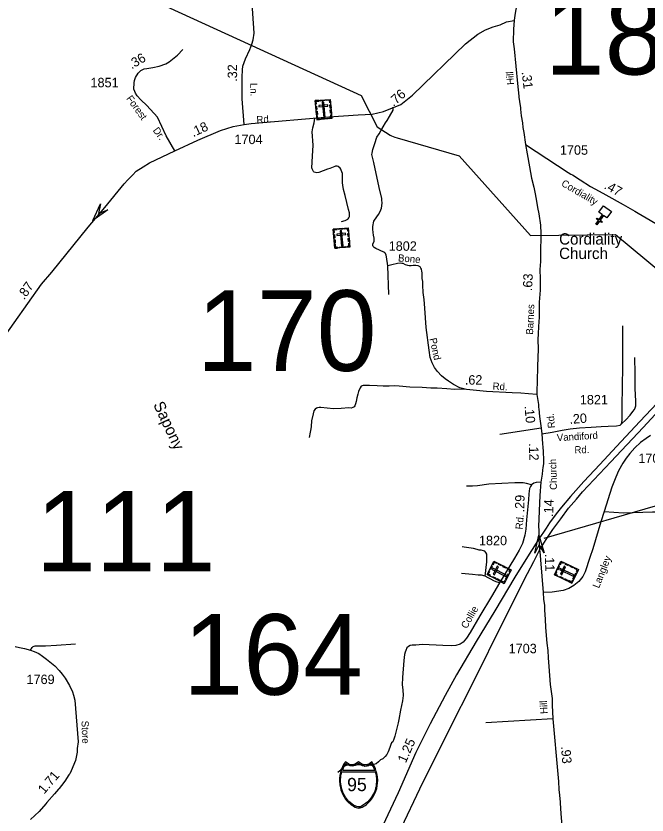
# Model space of a CAD drawing. Extents: x 2220236 to 2384410, y 720751 to 894131.
# Drawn here: x 2314212 to 2322567, y 787885 to 798460 of the extents above; entities that cross this region are included whole.
import ezdxf

# ---------------------------------------------------------------- set-up
doc = ezdxf.new("R2010")
doc.units = 0
doc.layers.add('Default', color=7, linetype='Continuous')

msp = doc.modelspace()

# ---------------------------------------------------------------- linework, layer by layer
at = {"layer": 'Default'}
for p, q in [((2319148, 794772), (2319134, 795154)), ((2321164, 793005), (2320617, 792921)), ((2321207, 791549), (2322897, 792039)), ((2321320, 789158), (2320434, 789106))]:
    msp.add_line(p, q, dxfattribs=at)
for points in [[(2321713, 802297), (2321693, 802232), (2321667, 802136), (2321633, 801942), (2321619, 801850), (2321559, 801555), (2321498, 801238), (2321467, 801108), (2321374, 800729), (2321229, 800253), (2321139, 799933), (2321108, 799846), (2321080, 799744), (2321070, 799718), (2321066, 799690), (2321009, 799448), (2320992, 799362), (2320958, 799207), (2320941, 799125), (2320928, 799031), (2320879, 798816), (2320823, 798497), (2320810, 798405)], [(2314601, 799323), (2318782, 797407), (2318996, 796993), (2319167, 796881), (2319182, 796873), (2319228, 796856), (2319258, 796848), (2320082, 796607), (2321023, 795556), (2322148, 795566), (2324611, 793525)], [(2317235, 797025), (2317209, 797364), (2317209, 797588), (2317208, 797651), (2317211, 797746), (2317216, 797796), (2317250, 797892), (2317308, 798016), (2317337, 798088), (2317352, 798145), (2317364, 798233), (2317337, 798693)], [(2317235, 797025), (2317328, 797038), (2318355, 797125), (2318741, 797150), (2318930, 797160), (2319076, 797194), (2319308, 797289), (2319461, 797411), (2320163, 798090), (2320327, 798221), (2320428, 798274), (2320529, 798316), (2320621, 798343), (2320706, 798384), (2320810, 798401)], [(2320810, 798401), (2320801, 798283), (2320795, 798118), (2320806, 798026), (2320851, 797567), (2320871, 797399), (2320871, 797387), (2320887, 797269), (2320891, 797250), (2320893, 797226), (2320901, 797137), (2320917, 797044), (2320924, 796984), (2320934, 796918), (2320959, 796759)], [(2316315, 796673), (2316202, 796875), (2316087, 797120), (2315944, 797273), (2315866, 797352), (2315816, 797401), (2315796, 797436), (2315785, 797461), (2315771, 797490), (2315775, 797573), (2315781, 797605), (2315793, 797645), (2315829, 797701), (2315866, 797736), (2315910, 797758), (2315944, 797766), (2316026, 797777), (2316106, 797794), (2316196, 797825), (2316239, 797852), (2316352, 797943), (2316422, 798015)], [(2319134, 795154), (2319117, 795273), (2319113, 795295), (2319104, 795315), (2319096, 795325), (2319084, 795333), (2318976, 795384), (2318954, 795396), (2318942, 795407), (2318935, 795421), (2318935, 795431), (2318937, 795439), (2318953, 795480), (2318955, 795488), (2318954, 795518), (2318944, 795559), (2318941, 795595), (2318935, 795637), (2318935, 795673), (2318950, 795743), (2318958, 795757), (2319010, 795831), (2319036, 795872), (2319053, 795915), (2319057, 795949), (2319059, 795987), (2319056, 796022), (2319055, 796046), (2319021, 796190), (2318951, 796520), (2318925, 796625), (2318927, 796646), (2318936, 796691), (2318962, 796772), (2318991, 796854), (2319021, 796902), (2319041, 796940), (2319106, 797046), (2319125, 797075), (2319159, 797129), (2319205, 797214), (2319208, 797232), (2319207, 797253)], [(2316315, 796673), (2316619, 796815), (2316919, 796945), (2317087, 796997), (2317235, 797025)], [(2318524, 795739), (2318570, 795755), (2318606, 795772), (2318612, 795776), (2318620, 795786), (2318627, 795808), (2318629, 795818), (2318629, 795838), (2318627, 795854), (2318616, 795900), (2318572, 796085), (2318550, 796165), (2318539, 796221), (2318537, 796251), (2318537, 796375), (2318519, 796421), (2318513, 796432), (2318505, 796446), (2318480, 796468), (2318464, 796472), (2318442, 796472), (2318432, 796469), (2318367, 796443), (2318337, 796434), (2318221, 796389), (2318197, 796385), (2318179, 796387), (2318161, 796394), (2318153, 796403), (2318141, 796418), (2318133, 796438), (2318131, 796450), (2318140, 796603), (2318149, 796751), (2318133, 796925), (2318143, 796978), (2318158, 797044), (2318170, 797105)], [(2320959, 796759), (2320981, 796633), (2321013, 796461), (2321039, 796313), (2321068, 796192), (2321080, 796130), (2321099, 796034), (2321119, 795926), (2321133, 795840), (2321157, 795693), (2321163, 795579), (2321161, 795495), (2321155, 795391), (2321155, 795211), (2321150, 795103), (2321151, 794979), (2321151, 794829), (2321140, 794673), (2321140, 794510), (2321137, 794474), (2321132, 794350), (2321125, 794253), (2321122, 794177), (2321125, 794050), (2321115, 793824), (2321116, 793778), (2321111, 793669), (2321109, 793449)], [(2320959, 796759), (2321524, 796389), (2321558, 796367), (2321580, 796356), (2321681, 796291), (2321817, 796203), (2321935, 796140), (2322022, 796092), (2322252, 795964), (2322407, 795875), (2322449, 795851), (2322610, 795759), (2322707, 795700), (2322796, 795638), (2322923, 795554), (2322991, 795512), (2323089, 795452)], [(2315312, 795837), (2315387, 795927), (2315646, 796236), (2315692, 796291), (2315753, 796355), (2315803, 796404), (2315896, 796465), (2315982, 796515), (2316315, 796673)], [(2324771, 795863), (2324672, 795723), (2324530, 795471), (2324405, 795293), (2324261, 795096), (2324111, 794890), (2324044, 794804), (2323939, 794675), (2323806, 794521), (2323647, 794357), (2323377, 794066), (2323040, 793699), (2322778, 793416), (2322473, 793094), (2322161, 792761), (2321943, 792525), (2321732, 792298), (2321552, 792100), (2321436, 791959), (2321365, 791871), (2321275, 791750), (2321230, 791679), (2321198, 791630), (2321136, 791538)], [(2312228, 792620), (2312340, 792635), (2312623, 792733), (2313065, 792931), (2313128, 792974), (2313207, 793042), (2313346, 793195), (2314006, 794142), (2314549, 794911), (2314685, 795070), (2315170, 795663), (2315312, 795837)], [(2321145, 791392), (2321233, 791530), (2321321, 791665), (2321424, 791806), (2321529, 791944), (2321632, 792064), (2321712, 792160), (2322090, 792561), (2322515, 793014), (2322886, 793416), (2323170, 793724), (2323543, 794123), (2323811, 794409), (2323932, 794548), (2324061, 794699), (2324194, 794870), (2324322, 795033), (2324527, 795311), (2324639, 795479), (2324769, 795665)], [(2321109, 793449), (2321000, 793457), (2320895, 793467), (2320780, 793471), (2320441, 793488), (2320178, 793516), (2320087, 793540), (2320005, 793581), (2319939, 793626), (2319894, 793657), (2319848, 793696), (2319795, 793755), (2319755, 793808), (2319721, 793869), (2319695, 793939), (2319681, 794038), (2319643, 794336), (2319625, 794592), (2319615, 794709), (2319604, 794801), (2319599, 794899), (2319600, 794947), (2319592, 794987), (2319589, 795013), (2319589, 795059), (2319587, 795082), (2319580, 795110), (2319574, 795124), (2319562, 795140), (2319538, 795152), (2319506, 795156), (2319472, 795157), (2319446, 795155), (2319420, 795155), (2319400, 795156), (2319370, 795166), (2319340, 795182), (2319322, 795186), (2319298, 795187), (2319264, 795185), (2319188, 795164), (2319134, 795154)], [(2322231, 793060), (2322237, 793107), (2322240, 793253), (2322244, 793597), (2322245, 793780), (2322245, 794360)], [(2322231, 793060), (2322287, 793113), (2322342, 793178), (2322381, 793227), (2322403, 793250), (2322412, 793272), (2322417, 793299), (2322418, 793361), (2322412, 793528), (2322411, 793727), (2322406, 793940)], [(2320178, 793516), (2320106, 793522), (2320019, 793516), (2319917, 793524), (2319787, 793534), (2319705, 793536), (2319592, 793542), (2319426, 793548), (2319284, 793561), (2319218, 793567), (2319153, 793561), (2319105, 793559), (2319073, 793561), (2318996, 793565), (2318892, 793571), (2318852, 793569), (2318842, 793571), (2318808, 793571), (2318783, 793559), (2318770, 793539), (2318748, 793490), (2318740, 793455), (2318726, 793408), (2318716, 793359), (2318708, 793325), (2318699, 793302), (2318690, 793289), (2318674, 793277), (2318648, 793270), (2318621, 793272), (2318519, 793264), (2318415, 793261), (2318333, 793268), (2318250, 793276), (2318225, 793279), (2318205, 793274), (2318193, 793270), (2318175, 793256), (2318157, 793232), (2318146, 793196), (2318127, 793102), (2318120, 793026), (2318114, 792996), (2318108, 792952), (2318093, 792881)], [(2321109, 793449), (2321131, 793318), (2321131, 793280), (2321136, 793260), (2321145, 793158), (2321164, 793005), (2321174, 792929)], [(2321174, 792929), (2321311, 792953), (2321445, 792978), (2321549, 792996), (2321671, 793007), (2321826, 793019), (2321962, 793028), (2322052, 793030), (2322161, 793034), (2322210, 793046), (2322231, 793060)], [(2321174, 792929), (2321185, 792797), (2321187, 792753), (2321194, 792697), (2321197, 792579), (2321195, 792531), (2321188, 792483), (2321184, 792449), (2321177, 792397), (2321159, 792292)], [(2322613, 792906), (2322557, 792866), (2322482, 792814), (2322407, 792743), (2322341, 792669), (2322289, 792607), (2322245, 792541), (2322188, 792441), (2322152, 792357), (2322100, 792225), (2321998, 791901), (2321955, 791767), (2321849, 791407), (2321812, 791293), (2321749, 791103), (2321718, 791041), (2321666, 790977), (2321598, 790921), (2321530, 790882), (2321458, 790857), (2321312, 790835), (2321190, 790831)], [(2321037, 792254), (2320973, 792272), (2320927, 792281), (2320815, 792279), (2320473, 792264), (2320324, 792242), (2320257, 792235), (2320176, 792235)], [(2321159, 792292), (2321098, 792287), (2321068, 792278), (2321037, 792254), (2321024, 792232), (2321012, 792207), (2321001, 792136), (2320996, 792054), (2320971, 791790), (2320962, 791668), (2320951, 791587), (2320918, 791479), (2320875, 791391), (2320814, 791283), (2320616, 790959)], [(2321159, 792292), (2321146, 792115), (2321131, 791701), (2321133, 791653), (2321134, 791583), (2321136, 791538)], [(2321998, 791901), (2322256, 791886), (2322638, 791897), (2322677, 791897), (2322701, 791890), (2322722, 791880), (2322745, 791862), (2322754, 791837), (2322757, 791774), (2322757, 791608)], [(2321136, 791538), (2321055, 791411), (2321030, 791371), (2320819, 791034), (2320553, 790587), (2320307, 790180), (2320046, 789739), (2319894, 789466), (2319698, 789092), (2319507, 788713), (2319271, 788179), (2318968, 787528), (2318793, 787120), (2318731, 786983), (2318659, 786822), (2318654, 786812)], [(2321136, 791538), (2321139, 791464), (2321145, 791392)], [(2320422, 791045), (2320444, 791235), (2320446, 791268), (2320446, 791315), (2320444, 791339), (2320435, 791361), (2320420, 791377), (2320402, 791381), (2320373, 791388), (2320345, 791392), (2320318, 791401), (2320270, 791412), (2320146, 791430), (2320120, 791436)], [(2319011, 787125), (2319317, 787721), (2319561, 788233), (2319957, 789028), (2320261, 789629), (2320682, 790477), (2320984, 791079), (2321067, 791240), (2321145, 791392)], [(2321145, 791392), (2321146, 791373), (2321155, 791264), (2321190, 790831)], [(2320422, 791045), (2320374, 791060), (2320332, 791060), (2320257, 791068), (2320111, 791079)], [(2320616, 790959), (2320570, 790973), (2320539, 790986), (2320499, 791008), (2320463, 791026), (2320422, 791045)], [(2320616, 790959), (2320506, 790778), (2320354, 790522), (2320226, 790300), (2320179, 790224), (2320133, 790174), (2320091, 790147), (2320034, 790127), (2319976, 790123), (2319865, 790130), (2319596, 790141), (2319506, 790134), (2319459, 790132), (2319433, 790127), (2319411, 790116), (2319386, 790097), (2319373, 790063), (2319367, 790040), (2319356, 790010), (2319347, 789931), (2319331, 789706), (2319327, 789609), (2319336, 789540), (2319338, 789466), (2319330, 789394), (2319304, 789272), (2319279, 789151), (2319271, 789103), (2319252, 789017), (2319227, 788928), (2319215, 788888), (2319201, 788855), (2319185, 788839), (2319176, 788819), (2319161, 788777), (2319140, 788720), (2319123, 788685), (2319102, 788660), (2319068, 788630), (2319040, 788616), (2319010, 788588), (2318982, 788564), (2318952, 788552), (2318911, 788542), (2318855, 788545), (2318805, 788548), (2318727, 788549), (2318655, 788546), (2318616, 788544), (2318586, 788539), (2318554, 788527), (2318525, 788502), (2318499, 788471), (2318475, 788446)], [(2321190, 790831), (2321198, 790740), (2321208, 790658), (2321209, 790598), (2321219, 790479), (2321223, 790367), (2321242, 790157), (2321254, 790060), (2321260, 789964), (2321266, 789850), (2321283, 789611), (2321311, 789426), (2321310, 789339), (2321320, 789158), (2321384, 788425), (2321393, 788327), (2321398, 788223), (2321410, 788149), (2321411, 788099), (2321417, 788061), (2321418, 788041), (2321425, 787906), (2321443, 787690)], [(2314406, 790065), (2314427, 790103), (2314442, 790116), (2314468, 790122), (2314502, 790126), (2314604, 790124), (2314750, 790132), (2315002, 790149)], [(2314200, 790113), (2314261, 790101), (2314323, 790090), (2314406, 790065), (2314451, 790048), (2314513, 790022), (2314563, 789986), (2314618, 789946), (2314725, 789860), (2314782, 789798), (2314825, 789748), (2314863, 789698), (2314919, 789598), (2314960, 789516), (2314974, 789471), (2314993, 789403), (2315034, 788852), (2315023, 788763), (2315024, 788757), (2315022, 788738), (2315023, 788716), (2315002, 788606), (2314944, 788468), (2314924, 788431), (2314910, 788415), (2314857, 788335), (2314814, 788276), (2314782, 788238), (2314777, 788228), (2314723, 788165), (2314620, 788050), (2314609, 788034), (2314518, 787933), (2314403, 787824)]]:
    msp.add_lwpolyline(points, dxfattribs=at)
for points in [[(2318175, 797339), (2318373, 797356), (2318396, 797103), (2318198, 797085)], [(2318179, 797296), (2318190, 797297), (2318187, 797329), (2318228, 797332), (2318227, 797343), (2318175, 797339)], [(2318249, 797345), (2318301, 797350), (2318302, 797339), (2318250, 797334)], [(2318377, 797313), (2318366, 797312), (2318363, 797344), (2318323, 797341), (2318322, 797352), (2318374, 797356)], [(2318185, 797222), (2318182, 797265), (2318193, 797266), (2318197, 797223)], [(2318222, 797275), (2318223, 797256), (2318341, 797266), (2318339, 797285)], [(2318286, 797319), (2318268, 797318), (2318286, 797116), (2318304, 797117)], [(2318372, 797239), (2318369, 797283), (2318380, 797283), (2318384, 797240)], [(2318191, 797155), (2318188, 797198), (2318199, 797199), (2318203, 797156)], [(2318230, 797088), (2318229, 797100), (2318208, 797098), (2318204, 797138), (2318193, 797137), (2318197, 797085)], [(2318363, 797100), (2318362, 797111), (2318384, 797113), (2318380, 797153), (2318391, 797154), (2318396, 797103)], [(2318378, 797174), (2318374, 797217), (2318386, 797218), (2318390, 797175)], [(2318254, 797102), (2318338, 797109), (2318339, 797098), (2318255, 797090)], [(2315428, 795892), (2315228, 795753), (2315332, 795973), (2315306, 795846)], [(2322036, 795787), (2321989, 795819), (2321945, 795756), (2321972, 795738), (2321963, 795725), (2321936, 795743), (2321902, 795694), (2321889, 795703), (2321923, 795752), (2321897, 795771), (2321906, 795784), (2321932, 795766), (2321976, 795828), (2321928, 795861), (2321989, 795949), (2322096, 795874)], [(2318413, 795639), (2318611, 795656), (2318634, 795402), (2318435, 795385)], [(2318417, 795595), (2318428, 795596), (2318425, 795628), (2318466, 795632), (2318465, 795643), (2318413, 795639)], [(2318487, 795645), (2318538, 795650), (2318539, 795638), (2318488, 795634)], [(2318615, 795613), (2318604, 795612), (2318601, 795644), (2318561, 795640), (2318560, 795651), (2318611, 795656)], [(2318423, 795521), (2318419, 795565), (2318431, 795566), (2318435, 795522)], [(2318460, 795574), (2318461, 795556), (2318578, 795566), (2318577, 795585)], [(2318524, 795619), (2318505, 795617), (2318523, 795415), (2318542, 795417)], [(2318610, 795539), (2318606, 795582), (2318618, 795583), (2318621, 795540)], [(2318429, 795455), (2318425, 795498), (2318437, 795499), (2318440, 795456)], [(2318468, 795388), (2318467, 795399), (2318445, 795397), (2318442, 795438), (2318431, 795437), (2318435, 795385)], [(2318601, 795399), (2318600, 795411), (2318621, 795413), (2318618, 795453), (2318629, 795454), (2318634, 795402)], [(2318616, 795473), (2318612, 795516), (2318623, 795517), (2318627, 795474)], [(2318491, 795401), (2318576, 795409), (2318577, 795397), (2318492, 795390)], [(2321080, 791349), (2321134, 791587), (2321206, 791354), (2321139, 791465)], [(2320450, 791067), (2320541, 791244), (2320768, 791128), (2320677, 790951)], [(2320580, 791224), (2320574, 791214), (2320546, 791229), (2320527, 791193), (2320517, 791198), (2320541, 791244)], [(2320640, 791181), (2320601, 791201), (2320606, 791211), (2320645, 791191)], [(2321343, 791062), (2321427, 791243), (2321658, 791135), (2321573, 790955)], [(2321466, 791225), (2321462, 791214), (2321432, 791228), (2321415, 791191), (2321405, 791196), (2321427, 791243)], [(2321528, 791183), (2321488, 791202), (2321493, 791212), (2321533, 791194)], [(2320489, 791047), (2320494, 791057), (2320465, 791072), (2320484, 791108), (2320474, 791113), (2320450, 791067)], [(2320484, 791133), (2320508, 791179), (2320518, 791174), (2320494, 791128)], [(2320526, 791151), (2320518, 791134), (2320698, 791041), (2320707, 791058)], [(2320529, 791072), (2320546, 791064), (2320600, 791168), (2320583, 791177)], [(2320698, 791151), (2320660, 791171), (2320665, 791181), (2320703, 791161)], [(2320753, 791099), (2320742, 791104), (2320752, 791123), (2320716, 791142), (2320721, 791152), (2320768, 791128)], [(2321382, 791044), (2321387, 791054), (2321358, 791068), (2321375, 791105), (2321365, 791110), (2321343, 791062)], [(2321374, 791130), (2321396, 791177), (2321406, 791172), (2321384, 791125)], [(2321415, 791149), (2321408, 791132), (2321591, 791046), (2321599, 791063)], [(2321422, 791071), (2321439, 791063), (2321488, 791169), (2321472, 791177)], [(2321587, 791155), (2321548, 791174), (2321553, 791184), (2321592, 791166)], [(2321644, 791105), (2321633, 791110), (2321643, 791130), (2321606, 791147), (2321611, 791157), (2321658, 791135)], [(2320555, 791013), (2320516, 791033), (2320521, 791043), (2320560, 791023)], [(2320615, 790983), (2320576, 791002), (2320581, 791013), (2320620, 790993)], [(2320692, 790980), (2320682, 790985), (2320672, 790966), (2320636, 790984), (2320631, 790974), (2320677, 790951)], [(2320693, 791007), (2320732, 791083), (2320742, 791078), (2320703, 791002)], [(2321449, 791013), (2321410, 791031), (2321415, 791041), (2321454, 791023)], [(2321510, 790984), (2321471, 791003), (2321476, 791013), (2321515, 790995)], [(2321587, 790985), (2321577, 790989), (2321568, 790970), (2321531, 790987), (2321526, 790977), (2321573, 790955)], [(2321587, 791012), (2321623, 791088), (2321634, 791084), (2321598, 791007)], [(2318748, 787977), (2318758, 787978), (2318771, 787980), (2318783, 787984), (2318797, 787990), (2318818, 788002), (2318835, 788012), (2318854, 788025), (2318880, 788049), (2318906, 788076), (2318929, 788107), (2318947, 788136), (2318964, 788169), (2318977, 788200), (2318988, 788235), (2318995, 788270), (2318998, 788305), (2319001, 788345), (2318998, 788389), (2318990, 788435), (2318983, 788463), (2318972, 788497), (2318963, 788519), (2318942, 788557), (2318923, 788587), (2318896, 788568), (2318878, 788558), (2318868, 788554), (2318856, 788551), (2318836, 788549), (2318823, 788549), (2318811, 788552), (2318801, 788554), (2318793, 788558), (2318748, 788587), (2318704, 788558), (2318695, 788554), (2318685, 788552), (2318676, 788550), (2318661, 788549), (2318649, 788549), (2318638, 788551), (2318628, 788553), (2318618, 788558), (2318573, 788587), (2318555, 788561), (2318540, 788536), (2318525, 788500), (2318516, 788472), (2318509, 788449), (2318500, 788407), (2318496, 788371), (2318495, 788345), (2318500, 788280), (2318507, 788246), (2318514, 788218), (2318538, 788158), (2318556, 788125), (2318572, 788100), (2318593, 788073), (2318605, 788060), (2318650, 788021), (2318680, 788001), (2318703, 787988), (2318715, 787983), (2318732, 787979)], [(2318578, 788566), (2318567, 788549), (2318554, 788526), (2318544, 788503), (2318534, 788477), (2318965, 788477), (2318955, 788499), (2318945, 788521), (2318933, 788542), (2318920, 788562), (2318895, 788547), (2318878, 788538), (2318864, 788533), (2318852, 788531), (2318833, 788529), (2318825, 788530), (2318799, 788536), (2318781, 788543), (2318765, 788554), (2318751, 788567), (2318717, 788546), (2318702, 788539), (2318684, 788535), (2318665, 788532), (2318636, 788536), (2318613, 788544), (2318593, 788554)], [(2318968, 788455), (2318973, 788443), (2318979, 788416), (2318982, 788395), (2318986, 788371), (2318984, 788330), (2318982, 788287), (2318979, 788262), (2318973, 788239), (2318966, 788214), (2318955, 788180), (2318939, 788151), (2318919, 788120), (2318897, 788092), (2318888, 788080), (2318870, 788061), (2318838, 788036), (2318815, 788018), (2318786, 788001), (2318772, 787995), (2318755, 787991), (2318742, 787992), (2318725, 787997), (2318712, 788001), (2318682, 788016), (2318658, 788032), (2318619, 788065), (2318597, 788090), (2318577, 788119), (2318559, 788150), (2318540, 788189), (2318527, 788229), (2318517, 788272), (2318510, 788325), (2318510, 788357), (2318512, 788388), (2318514, 788404), (2318518, 788424), (2318526, 788455)]]:
    msp.add_lwpolyline(points, close=True, dxfattribs=at)

# ---------------------------------------------------------------- texts
for s, height, p in [('183', 1066.3, (2321213, 797685)), ('1851', 125, (2315199, 797516)), ('1704', 125, (2317105, 796764)), ('1705', 125, (2321414, 796623)), ('Cordiality', 150, (2321403, 795434)), ('1802', 125, (2319147, 795352)), ('Church', 150, (2321403, 795243)), ('170', 1066.3, (2316607, 793763)), ('.62', 125, (2320155, 793581)), ('1821', 125, (2321678, 793319)), ('1706', 125, (2322452, 792543)), ('111', 1066.3, (2314476, 791108)), ('1820', 125, (2320342, 791455)), ('164', 1066.3, (2316427, 789477)), ('1703', 125, (2320735, 790026)), ('1769', 125, (2314352, 789618)), ('95', 175, (2318596, 788201))]:
    msp.add_text(s, height=height, dxfattribs=at).set_placement(p)
for s, height, rotation, p in [('.36', 125, 30.5973, (2315744, 797752)), ('.32', 125, 90.0539, (2317140, 797588)), ('Hill', 95, 93.7398, (2320808, 797551)), ('.31', 125, 276.7481, (2320907, 797719)), ('Ln.', 95, 271.1152, (2317313, 797573)), ('.76', 125, 41.3179, (2319210, 797255)), ('Forest', 95, 305.7837, (2315668, 797366)), ('Rd.', 95, 4.5986, (2317400, 797038)), ('.18', 125, 24.992, (2316559, 796855)), ('Dr.', 95, 306.0295, (2316019, 796945)), ('Cordiality', 95, 329.8471, (2321423, 796218)), ('.47', 125, 330.9838, (2321989, 796181)), ('Bone', 95, 355.4669, (2319268, 795212)), ('.63', 125, 87.3493, (2321045, 794816)), ('.87', 125, 54.8216, (2314320, 794695)), ('Barnes', 95, 87.554, (2321058, 794241)), ('Pond', 95, 282.4862, (2319686, 794188)), ('Rd.', 95, 356.9636, (2320521, 793515)), ('Sapony', 150, 294.9665, (2316027, 793317)), ('.10', 125, 275.1038, (2320944, 793297)), ('Rd.', 95, 95.5957, (2321351, 793008)), ('.20', 125, 4.3595, (2321544, 793060)), ('Vandiford', 95, 3.5363, (2321376, 792831)), ('.12', 125, 271.5557, (2321003, 792806)), ('Rd.', 95, 1.0167, (2321607, 792671)), ('Church', 95, 91.7389, (2321376, 792189)), ('.29', 125, 88.8509, (2320942, 791889)), ('.14', 125, 87.9853, (2321323, 791828)), ('Rd.', 95, 84.5914, (2320918, 791661)), ('.11', 125, 271.5557, (2321214, 791340)), ('Langley', 95, 68.5458, (2321931, 790879)), ('Collie', 95, 59.9901, (2320179, 790342)), ('Hill', 95, 92.9957, (2321251, 789225)), ('Store', 95, 272.1353, (2315079, 789131)), ('1.25', 125, 66.1613, (2319373, 788565)), ('.93', 125, 274.3427, (2321428, 788792)), ('1.71', 125, 49.5345, (2314586, 788155))]:
    msp.add_text(s, height=height, rotation=rotation, dxfattribs=at).set_placement(p)

doc.saveas('drawing.dxf')
